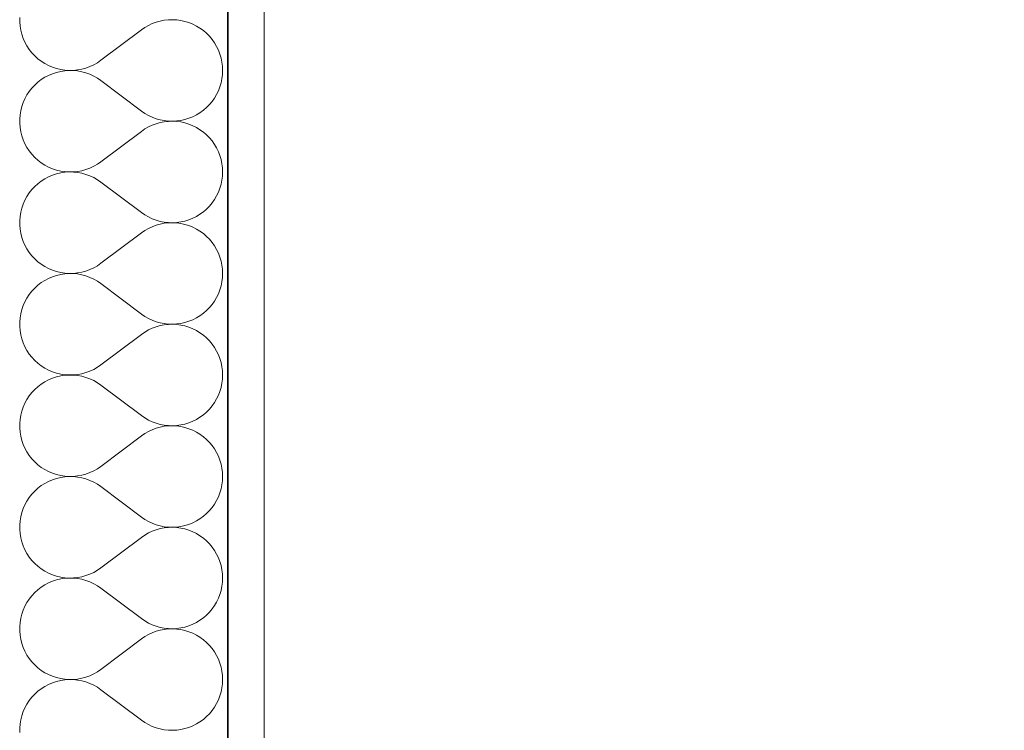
# Model space of a CAD drawing. Header units: millimetres. Extents: x -1465 to 393277, y -3788 to 454312.
# Tile 930 of 958: x 378745 to 379300, y 371536 to 371936. Entities that reach past the tile are written whole.
import ezdxf

# ---------------------------------------------------------------- set-up
doc = ezdxf.new("R2010")
doc.units = ezdxf.units.MM
doc.layers.add('- A - ocieplenie', color=8, linetype='Continuous')
doc.layers.add('z JAN', color=8, linetype='Continuous')

# ---------------------------------------------------------------- blocks, each defined once
blk = doc.blocks.new('*X32')
at = {"layer": '- A - ocieplenie', "linetype": 'Continuous', "lineweight": 13, "ltscale": 100}
for p, q in [((49799.98, 398348.71), (49799.98, 398346.32)), ((49799.98, 398346.32), (49800.18, 398343.94)), ((49872.49, 398344.29), (49870.45, 398343.13)), ((49874.61, 398345.29), (49872.49, 398344.29)), ((49876.8, 398346.11), (49874.61, 398345.29)), ((49879.06, 398346.74), (49876.8, 398346.11)), ((49881.36, 398347.19), (49879.06, 398346.74)), ((49883.69, 398347.45), (49881.36, 398347.19)), ((49886.03, 398347.51), (49883.69, 398347.45)), ((49888.37, 398347.39), (49886.03, 398347.51)), ((49890.69, 398347.07), (49888.37, 398347.39)), ((49892.97, 398346.57), (49890.69, 398347.07)), ((49895.21, 398345.87), (49892.97, 398346.57)), ((49897.39, 398345), (49895.21, 398345.87)), ((49899.48, 398343.95), (49897.39, 398345)), ((49800.18, 398343.94), (49800.57, 398341.59)), ((49800.57, 398341.59), (49801.17, 398339.28)), ((49801.17, 398339.28), (49801.95, 398337.02)), ((49845.67, 398324.66), (49868.52, 398341.8)), ((49870.45, 398343.13), (49868.52, 398341.8)), ((49901.48, 398342.74), (49899.48, 398343.95)), ((49903.38, 398341.36), (49901.48, 398342.74)), ((49905.16, 398339.84), (49903.38, 398341.36)), ((49906.8, 398338.17), (49905.16, 398339.84)), ((49801.95, 398337.02), (49802.92, 398334.84)), ((49802.92, 398334.84), (49804.06, 398332.75)), ((49908.31, 398336.37), (49906.8, 398338.17)), ((49909.66, 398334.46), (49908.31, 398336.37)), ((49910.85, 398332.44), (49909.66, 398334.46)), ((49804.06, 398332.75), (49805.38, 398330.76)), ((49805.38, 398330.76), (49806.86, 398328.89)), ((49806.86, 398328.89), (49808.49, 398327.14)), ((49911.87, 398330.34), (49910.85, 398332.44)), ((49912.72, 398328.15), (49911.87, 398330.34)), ((49913.38, 398325.9), (49912.72, 398328.15)), ((49808.49, 398327.14), (49810.26, 398325.54)), ((49810.26, 398325.54), (49812.16, 398324.1)), ((49812.16, 398324.1), (49814.17, 398322.81)), ((49814.17, 398322.81), (49816.28, 398321.7)), ((49839.46, 398321.12), (49841.63, 398322.13)), ((49841.63, 398322.13), (49843.7, 398323.31)), ((49843.7, 398323.31), (49845.67, 398324.66)), ((49913.86, 398323.61), (49913.38, 398325.9)), ((49914.14, 398321.29), (49913.86, 398323.61)), ((49816.28, 398321.7), (49818.48, 398320.77)), ((49818.48, 398317.12), (49816.28, 398316.19)), ((49818.48, 398320.77), (49820.75, 398320.02)), ((49820.75, 398317.87), (49818.48, 398317.12)), ((49820.75, 398320.02), (49823.07, 398319.47)), ((49823.07, 398318.42), (49820.75, 398317.87)), ((49823.07, 398319.47), (49825.43, 398319.11)), ((49825.43, 398318.78), (49823.07, 398318.42)), ((49825.43, 398319.11), (49827.81, 398318.95)), ((49827.81, 398318.94), (49825.43, 398318.78)), ((49827.81, 398318.95), (49830.2, 398318.99)), ((49830.2, 398318.9), (49827.81, 398318.94)), ((49830.2, 398318.99), (49832.57, 398319.23)), ((49832.57, 398318.66), (49830.2, 398318.9)), ((49832.57, 398319.23), (49834.92, 398319.67)), ((49834.92, 398318.22), (49832.57, 398318.66)), ((49834.92, 398319.67), (49837.22, 398320.3)), ((49837.22, 398317.59), (49834.92, 398318.22)), ((49837.22, 398320.3), (49839.46, 398321.12)), ((49839.46, 398316.77), (49837.22, 398317.59)), ((49841.63, 398315.76), (49839.46, 398316.77)), ((49913.86, 398314.28), (49914.14, 398316.6)), ((49914.24, 398318.94), (49914.14, 398321.29)), ((49914.14, 398316.6), (49914.24, 398318.94)), ((49810.26, 398312.35), (49808.49, 398310.75)), ((49812.16, 398313.79), (49810.26, 398312.35)), ((49814.17, 398315.08), (49812.16, 398313.79)), ((49816.28, 398316.19), (49814.17, 398315.08)), ((49843.7, 398314.58), (49841.63, 398315.76)), ((49845.67, 398313.23), (49843.7, 398314.58)), ((49845.67, 398313.23), (49868.52, 398296.09)), ((49912.72, 398309.74), (49913.38, 398311.99)), ((49913.38, 398311.99), (49913.86, 398314.28)), ((49805.38, 398307.13), (49804.06, 398305.14)), ((49806.86, 398309), (49805.38, 398307.13)), ((49808.49, 398310.75), (49806.86, 398309)), ((49909.66, 398303.43), (49910.85, 398305.45)), ((49910.85, 398305.45), (49911.87, 398307.55)), ((49911.87, 398307.55), (49912.72, 398309.74)), ((49801.95, 398300.87), (49801.17, 398298.61)), ((49802.92, 398303.05), (49801.95, 398300.87)), ((49804.06, 398305.14), (49802.92, 398303.05)), ((49906.8, 398299.72), (49908.31, 398301.52)), ((49908.31, 398301.52), (49909.66, 398303.43)), ((49800.57, 398296.3), (49800.18, 398293.95)), ((49801.17, 398298.61), (49800.57, 398296.3)), ((49868.52, 398296.09), (49870.45, 398294.76)), ((49870.45, 398294.76), (49872.49, 398293.6)), ((49899.48, 398293.94), (49901.48, 398295.15)), ((49901.48, 398295.15), (49903.38, 398296.53)), ((49903.38, 398296.53), (49905.16, 398298.05)), ((49905.16, 398298.05), (49906.8, 398299.72)), ((49800.18, 398293.95), (49799.98, 398291.57)), ((49799.98, 398291.57), (49799.98, 398289.18)), ((49799.98, 398289.18), (49800.18, 398286.8)), ((49872.49, 398293.6), (49874.61, 398292.6)), ((49874.61, 398292.6), (49876.8, 398291.78)), ((49876.8, 398288.96), (49874.61, 398288.15)), ((49876.8, 398291.78), (49879.06, 398291.15)), ((49879.06, 398289.6), (49876.8, 398288.96)), ((49879.06, 398291.15), (49881.36, 398290.7)), ((49881.36, 398290.05), (49879.06, 398289.6)), ((49881.36, 398290.7), (49883.69, 398290.44)), ((49883.69, 398290.3), (49881.36, 398290.05)), ((49883.69, 398290.44), (49886.03, 398290.38)), ((49886.03, 398290.37), (49883.69, 398290.3)), ((49886.03, 398290.38), (49888.37, 398290.5)), ((49888.37, 398290.25), (49886.03, 398290.37)), ((49888.37, 398290.5), (49890.69, 398290.82)), ((49890.69, 398289.93), (49888.37, 398290.25)), ((49890.69, 398290.82), (49892.97, 398291.32)), ((49892.97, 398289.42), (49890.69, 398289.93)), ((49892.97, 398291.32), (49895.21, 398292.02)), ((49895.21, 398288.73), (49892.97, 398289.42)), ((49895.21, 398292.02), (49897.39, 398292.89)), ((49897.39, 398292.89), (49899.48, 398293.94)), ((49800.18, 398286.8), (49800.57, 398284.45)), ((49800.57, 398284.45), (49801.17, 398282.14)), ((49845.67, 398267.52), (49868.52, 398284.66)), ((49870.45, 398285.99), (49868.52, 398284.66)), ((49872.49, 398287.15), (49870.45, 398285.99)), ((49874.61, 398288.15), (49872.49, 398287.15)), ((49897.39, 398287.86), (49895.21, 398288.73)), ((49899.48, 398286.81), (49897.39, 398287.86)), ((49901.48, 398285.6), (49899.48, 398286.81)), ((49903.38, 398284.22), (49901.48, 398285.6)), ((49905.16, 398282.69), (49903.38, 398284.22)), ((49801.17, 398282.14), (49801.95, 398279.88)), ((49801.95, 398279.88), (49802.92, 398277.7)), ((49906.8, 398281.03), (49905.16, 398282.69)), ((49908.31, 398279.23), (49906.8, 398281.03)), ((49909.66, 398277.32), (49908.31, 398279.23)), ((49802.92, 398277.7), (49804.06, 398275.61)), ((49804.06, 398275.61), (49805.38, 398273.62)), ((49805.38, 398273.62), (49806.86, 398271.74)), ((49910.85, 398275.3), (49909.66, 398277.32)), ((49911.87, 398273.19), (49910.85, 398275.3)), ((49912.72, 398271.01), (49911.87, 398273.19)), ((49806.86, 398271.74), (49808.49, 398270)), ((49808.49, 398270), (49810.26, 398268.4)), ((49810.26, 398268.4), (49812.16, 398266.95)), ((49812.16, 398266.95), (49814.17, 398265.67)), ((49843.7, 398266.17), (49845.67, 398267.52)), ((49913.38, 398268.76), (49912.72, 398271.01)), ((49913.86, 398266.47), (49913.38, 398268.76)), ((49814.17, 398265.67), (49816.28, 398264.56)), ((49816.28, 398264.56), (49818.48, 398263.63)), ((49818.48, 398263.63), (49820.75, 398262.88)), ((49820.75, 398262.88), (49823.07, 398262.33)), ((49823.07, 398261.28), (49820.75, 398260.72)), ((49823.07, 398262.33), (49825.43, 398261.97)), ((49825.43, 398261.63), (49823.07, 398261.28)), ((49825.43, 398261.97), (49827.81, 398261.81)), ((49827.81, 398261.79), (49825.43, 398261.63)), ((49827.81, 398261.81), (49830.2, 398261.85)), ((49830.2, 398261.75), (49827.81, 398261.79)), ((49830.2, 398261.85), (49832.57, 398262.09)), ((49832.57, 398261.51), (49830.2, 398261.75)), ((49832.57, 398262.09), (49834.92, 398262.53)), ((49834.92, 398261.08), (49832.57, 398261.51)), ((49834.92, 398262.53), (49837.22, 398263.16)), ((49837.22, 398263.16), (49839.46, 398263.98)), ((49839.46, 398263.98), (49841.63, 398264.98)), ((49841.63, 398264.98), (49843.7, 398266.17)), ((49914.14, 398264.14), (49913.86, 398266.47)), ((49914.24, 398261.8), (49914.14, 398264.14)), ((49914.14, 398259.46), (49914.24, 398261.8)), ((49812.16, 398256.65), (49810.26, 398255.2)), ((49814.17, 398257.94), (49812.16, 398256.65)), ((49816.28, 398259.05), (49814.17, 398257.94)), ((49818.48, 398259.98), (49816.28, 398259.05)), ((49820.75, 398260.72), (49818.48, 398259.98)), ((49837.22, 398260.45), (49834.92, 398261.08)), ((49839.46, 398259.63), (49837.22, 398260.45)), ((49841.63, 398258.62), (49839.46, 398259.63)), ((49843.7, 398257.44), (49841.63, 398258.62)), ((49845.67, 398256.09), (49843.7, 398257.44)), ((49845.67, 398256.09), (49868.52, 398238.94)), ((49913.38, 398254.84), (49913.86, 398257.14)), ((49913.86, 398257.14), (49914.14, 398259.46)), ((49806.86, 398251.86), (49805.38, 398249.99)), ((49808.49, 398253.6), (49806.86, 398251.86)), ((49810.26, 398255.2), (49808.49, 398253.6)), ((49910.85, 398248.3), (49911.87, 398250.41)), ((49911.87, 398250.41), (49912.72, 398252.6)), ((49912.72, 398252.6), (49913.38, 398254.84)), ((49802.92, 398245.9), (49801.95, 398243.72)), ((49804.06, 398248), (49802.92, 398245.9)), ((49805.38, 398249.99), (49804.06, 398248)), ((49908.31, 398244.37), (49909.66, 398246.29)), ((49909.66, 398246.29), (49910.85, 398248.3)), ((49800.57, 398239.16), (49800.18, 398236.8)), ((49801.17, 398241.47), (49800.57, 398239.16)), ((49801.95, 398243.72), (49801.17, 398241.47)), ((49868.52, 398238.94), (49870.45, 398237.62)), ((49901.48, 398238.01), (49903.38, 398239.38)), ((49903.38, 398239.38), (49905.16, 398240.91)), ((49905.16, 398240.91), (49906.8, 398242.58)), ((49906.8, 398242.58), (49908.31, 398244.37)), ((49800.18, 398236.8), (49799.98, 398234.42)), ((49799.98, 398234.42), (49799.98, 398232.04)), ((49870.45, 398237.62), (49872.49, 398236.45)), ((49872.49, 398236.45), (49874.61, 398235.46)), ((49874.61, 398235.46), (49876.8, 398234.64)), ((49876.8, 398234.64), (49879.06, 398234.01)), ((49879.06, 398234.01), (49881.36, 398233.56)), ((49881.36, 398233.56), (49883.69, 398233.3)), ((49888.37, 398233.36), (49890.69, 398233.68)), ((49890.69, 398233.68), (49892.97, 398234.18)), ((49892.97, 398234.18), (49895.21, 398234.87)), ((49895.21, 398234.87), (49897.39, 398235.74)), ((49897.39, 398235.74), (49899.48, 398236.79)), ((49899.48, 398236.79), (49901.48, 398238.01)), ((49799.98, 398232.04), (49800.18, 398229.66)), ((49800.18, 398229.66), (49800.57, 398227.31)), ((49870.45, 398228.84), (49868.52, 398227.52)), ((49872.49, 398230.01), (49870.45, 398228.84)), ((49874.61, 398231), (49872.49, 398230.01)), ((49876.8, 398231.82), (49874.61, 398231)), ((49879.06, 398232.46), (49876.8, 398231.82)), ((49881.36, 398232.9), (49879.06, 398232.46)), ((49883.69, 398233.16), (49881.36, 398232.9)), ((49883.69, 398233.3), (49886.03, 398233.23)), ((49886.03, 398233.23), (49883.69, 398233.16)), ((49886.03, 398233.23), (49888.37, 398233.36)), ((49888.37, 398233.1), (49886.03, 398233.23)), ((49890.69, 398232.79), (49888.37, 398233.1)), ((49892.97, 398232.28), (49890.69, 398232.79)), ((49895.21, 398231.59), (49892.97, 398232.28)), ((49897.39, 398230.72), (49895.21, 398231.59)), ((49899.48, 398229.67), (49897.39, 398230.72)), ((49901.48, 398228.45), (49899.48, 398229.67)), ((49903.38, 398227.08), (49901.48, 398228.45)), ((49800.57, 398227.31), (49801.17, 398224.99)), ((49801.17, 398224.99), (49801.95, 398222.74)), ((49801.95, 398222.74), (49802.92, 398220.56)), ((49845.67, 398210.37), (49868.52, 398227.52)), ((49905.16, 398225.55), (49903.38, 398227.08)), ((49906.8, 398223.88), (49905.16, 398225.55)), ((49908.31, 398222.09), (49906.8, 398223.88)), ((49802.92, 398220.56), (49804.06, 398218.46)), ((49804.06, 398218.46), (49805.38, 398216.47)), ((49909.66, 398220.18), (49908.31, 398222.09)), ((49910.85, 398218.16), (49909.66, 398220.18)), ((49911.87, 398216.05), (49910.85, 398218.16)), ((49805.38, 398216.47), (49806.86, 398214.6)), ((49806.86, 398214.6), (49808.49, 398212.86)), ((49808.49, 398212.86), (49810.26, 398211.26)), ((49810.26, 398211.26), (49812.16, 398209.81)), ((49912.72, 398213.86), (49911.87, 398216.05)), ((49913.38, 398211.62), (49912.72, 398213.86)), ((49913.86, 398209.32), (49913.38, 398211.62)), ((49812.16, 398209.81), (49814.17, 398208.53)), ((49814.17, 398208.53), (49816.28, 398207.41)), ((49816.28, 398207.41), (49818.48, 398206.48)), ((49818.48, 398206.48), (49820.75, 398205.74)), ((49820.75, 398205.74), (49823.07, 398205.18)), ((49834.92, 398205.38), (49837.22, 398206.01)), ((49837.22, 398206.01), (49839.46, 398206.84)), ((49839.46, 398206.84), (49841.63, 398207.84)), ((49841.63, 398207.84), (49843.7, 398209.02)), ((49843.7, 398209.02), (49845.67, 398210.37)), ((49914.14, 398207), (49913.86, 398209.32)), ((49914.24, 398204.66), (49914.14, 398207)), ((49814.17, 398200.79), (49812.16, 398199.51)), ((49816.28, 398201.9), (49814.17, 398200.79)), ((49818.48, 398202.84), (49816.28, 398201.9)), ((49820.75, 398203.58), (49818.48, 398202.84)), ((49823.07, 398204.13), (49820.75, 398203.58)), ((49823.07, 398205.18), (49825.43, 398204.83)), ((49825.43, 398204.49), (49823.07, 398204.13)), ((49825.43, 398204.83), (49827.81, 398204.67)), ((49827.81, 398204.65), (49825.43, 398204.49)), ((49827.81, 398204.67), (49830.2, 398204.71)), ((49830.2, 398204.61), (49827.81, 398204.65)), ((49830.2, 398204.71), (49832.57, 398204.95)), ((49832.57, 398204.37), (49830.2, 398204.61)), ((49832.57, 398204.95), (49834.92, 398205.38)), ((49834.92, 398203.93), (49832.57, 398204.37)), ((49837.22, 398203.3), (49834.92, 398203.93)), ((49839.46, 398202.48), (49837.22, 398203.3)), ((49841.63, 398201.48), (49839.46, 398202.48)), ((49843.7, 398200.3), (49841.63, 398201.48)), ((49845.67, 398198.94), (49843.7, 398200.3)), ((49913.86, 398199.99), (49914.14, 398202.32)), ((49914.14, 398202.32), (49914.24, 398204.66)), ((49806.86, 398194.72), (49805.38, 398192.84)), ((49808.49, 398196.46), (49806.86, 398194.72)), ((49810.26, 398198.06), (49808.49, 398196.46)), ((49812.16, 398199.51), (49810.26, 398198.06)), ((49845.67, 398198.94), (49868.52, 398181.8)), ((49911.87, 398193.27), (49912.72, 398195.45)), ((49912.72, 398195.45), (49913.38, 398197.7)), ((49913.38, 398197.7), (49913.86, 398199.99)), ((49804.06, 398190.85), (49802.92, 398188.76)), ((49805.38, 398192.84), (49804.06, 398190.85)), ((49908.31, 398187.23), (49909.66, 398189.14)), ((49909.66, 398189.14), (49910.85, 398191.16)), ((49910.85, 398191.16), (49911.87, 398193.27)), ((49801.17, 398184.33), (49800.57, 398182.01)), ((49801.95, 398186.58), (49801.17, 398184.33)), ((49802.92, 398188.76), (49801.95, 398186.58)), ((49903.38, 398182.24), (49905.16, 398183.77)), ((49905.16, 398183.77), (49906.8, 398185.43)), ((49906.8, 398185.43), (49908.31, 398187.23)), ((49800.18, 398179.66), (49799.98, 398177.28)), ((49800.57, 398182.01), (49800.18, 398179.66)), ((49868.52, 398181.8), (49870.45, 398180.47)), ((49870.45, 398180.47), (49872.49, 398179.31)), ((49872.49, 398179.31), (49874.61, 398178.32)), ((49874.61, 398178.32), (49876.8, 398177.5)), ((49895.21, 398177.73), (49897.39, 398178.6)), ((49897.39, 398178.6), (49899.48, 398179.65)), ((49899.48, 398179.65), (49901.48, 398180.87)), ((49901.48, 398180.87), (49903.38, 398182.24)), ((49799.98, 398177.28), (49799.98, 398174.89)), ((49799.98, 398174.89), (49800.18, 398172.52)), ((49800.18, 398172.52), (49800.57, 398170.16)), ((49872.49, 398172.87), (49870.45, 398171.7)), ((49874.61, 398173.86), (49872.49, 398172.87)), ((49876.8, 398174.68), (49874.61, 398173.86)), ((49876.8, 398177.5), (49879.06, 398176.86)), ((49879.06, 398175.31), (49876.8, 398174.68)), ((49879.06, 398176.86), (49881.36, 398176.41)), ((49881.36, 398175.76), (49879.06, 398175.31)), ((49881.36, 398176.41), (49883.69, 398176.16)), ((49883.69, 398176.02), (49881.36, 398175.76)), ((49883.69, 398176.16), (49886.03, 398176.09)), ((49886.03, 398176.09), (49883.69, 398176.02)), ((49886.03, 398176.09), (49888.37, 398176.22)), ((49888.37, 398175.96), (49886.03, 398176.09)), ((49888.37, 398176.22), (49890.69, 398176.53)), ((49890.69, 398175.64), (49888.37, 398175.96)), ((49890.69, 398176.53), (49892.97, 398177.04)), ((49892.97, 398175.14), (49890.69, 398175.64)), ((49892.97, 398177.04), (49895.21, 398177.73)), ((49895.21, 398174.45), (49892.97, 398175.14)), ((49897.39, 398173.57), (49895.21, 398174.45)), ((49899.48, 398172.53), (49897.39, 398173.57)), ((49901.48, 398171.31), (49899.48, 398172.53)), ((49800.57, 398170.16), (49801.17, 398167.85)), ((49801.17, 398167.85), (49801.95, 398165.6)), ((49845.67, 398153.23), (49868.52, 398170.37)), ((49870.45, 398171.7), (49868.52, 398170.37)), ((49903.38, 398169.93), (49901.48, 398171.31)), ((49905.16, 398168.41), (49903.38, 398169.93)), ((49906.8, 398166.74), (49905.16, 398168.41)), ((49801.95, 398165.6), (49802.92, 398163.41)), ((49802.92, 398163.41), (49804.06, 398161.32)), ((49804.06, 398161.32), (49805.38, 398159.33)), ((49908.31, 398164.95), (49906.8, 398166.74)), ((49909.66, 398163.03), (49908.31, 398164.95)), ((49910.85, 398161.01), (49909.66, 398163.03)), ((49805.38, 398159.33), (49806.86, 398157.46)), ((49806.86, 398157.46), (49808.49, 398155.72)), ((49911.87, 398158.91), (49910.85, 398161.01)), ((49912.72, 398156.72), (49911.87, 398158.91)), ((49913.38, 398154.48), (49912.72, 398156.72)), ((49808.49, 398155.72), (49810.26, 398154.11)), ((49810.26, 398154.11), (49812.16, 398152.67)), ((49812.16, 398152.67), (49814.17, 398151.38)), ((49814.17, 398151.38), (49816.28, 398150.27)), ((49816.28, 398150.27), (49818.48, 398149.34)), ((49839.46, 398149.69), (49841.63, 398150.7)), ((49841.63, 398150.7), (49843.7, 398151.88)), ((49843.7, 398151.88), (49845.67, 398153.23)), ((49913.86, 398152.18), (49913.38, 398154.48)), ((49914.14, 398149.86), (49913.86, 398152.18)), ((49816.28, 398144.76), (49814.17, 398143.65)), ((49818.48, 398145.69), (49816.28, 398144.76)), ((49818.48, 398149.34), (49820.75, 398148.59)), ((49820.75, 398146.44), (49818.48, 398145.69)), ((49820.75, 398148.59), (49823.07, 398148.04)), ((49823.07, 398146.99), (49820.75, 398146.44)), ((49823.07, 398148.04), (49825.43, 398147.68)), ((49825.43, 398147.35), (49823.07, 398146.99)), ((49825.43, 398147.68), (49827.81, 398147.53)), ((49827.81, 398147.51), (49825.43, 398147.35)), ((49827.81, 398147.53), (49830.2, 398147.57)), ((49830.2, 398147.47), (49827.81, 398147.51)), ((49830.2, 398147.57), (49832.57, 398147.8)), ((49832.57, 398147.23), (49830.2, 398147.47)), ((49832.57, 398147.8), (49834.92, 398148.24)), ((49834.92, 398146.79), (49832.57, 398147.23)), ((49834.92, 398148.24), (49837.22, 398148.87)), ((49837.22, 398146.16), (49834.92, 398146.79)), ((49837.22, 398148.87), (49839.46, 398149.69)), ((49839.46, 398145.34), (49837.22, 398146.16)), ((49841.63, 398144.34), (49839.46, 398145.34)), ((49913.86, 398142.85), (49914.14, 398145.18)), ((49914.24, 398147.52), (49914.14, 398149.86)), ((49914.14, 398145.18), (49914.24, 398147.52)), ((49808.49, 398139.32), (49806.86, 398137.57)), ((49810.26, 398140.92), (49808.49, 398139.32)), ((49812.16, 398142.37), (49810.26, 398140.92)), ((49814.17, 398143.65), (49812.16, 398142.37)), ((49843.7, 398143.15), (49841.63, 398144.34)), ((49845.67, 398141.8), (49843.7, 398143.15)), ((49845.67, 398141.8), (49868.52, 398124.66)), ((49912.72, 398138.31), (49913.38, 398140.56)), ((49913.38, 398140.56), (49913.86, 398142.85)), ((49804.06, 398133.71), (49802.92, 398131.62)), ((49805.38, 398135.7), (49804.06, 398133.71)), ((49806.86, 398137.57), (49805.38, 398135.7)), ((49909.66, 398132), (49910.85, 398134.02)), ((49910.85, 398134.02), (49911.87, 398136.13)), ((49911.87, 398136.13), (49912.72, 398138.31)), ((49801.95, 398129.44), (49801.17, 398127.18)), ((49802.92, 398131.62), (49801.95, 398129.44)), ((49905.16, 398126.62), (49906.8, 398128.29)), ((49906.8, 398128.29), (49908.31, 398130.09)), ((49908.31, 398130.09), (49909.66, 398132)), ((49800.18, 398122.52), (49799.98, 398120.14)), ((49800.57, 398124.87), (49800.18, 398122.52)), ((49801.17, 398127.18), (49800.57, 398124.87)), ((49868.52, 398124.66), (49870.45, 398123.33)), ((49870.45, 398123.33), (49872.49, 398122.17)), ((49897.39, 398121.46), (49899.48, 398122.51)), ((49899.48, 398122.51), (49901.48, 398123.72)), ((49901.48, 398123.72), (49903.38, 398125.1)), ((49903.38, 398125.1), (49905.16, 398126.62)), ((49799.98, 398120.14), (49799.98, 398117.75)), ((49799.98, 398117.75), (49800.18, 398115.37)), ((49872.49, 398122.17), (49874.61, 398121.17)), ((49874.61, 398121.17), (49876.8, 398120.35)), ((49876.8, 398117.54), (49874.61, 398116.72)), ((49876.8, 398120.35), (49879.06, 398119.72)), ((49879.06, 398118.17), (49876.8, 398117.54)), ((49879.06, 398119.72), (49881.36, 398119.27)), ((49881.36, 398118.62), (49879.06, 398118.17)), ((49881.36, 398119.27), (49883.69, 398119.01)), ((49883.69, 398118.88), (49881.36, 398118.62)), ((49883.69, 398119.01), (49886.03, 398118.95)), ((49886.03, 398118.94), (49883.69, 398118.88)), ((49886.03, 398118.95), (49888.37, 398119.07)), ((49888.37, 398118.82), (49886.03, 398118.94)), ((49888.37, 398119.07), (49890.69, 398119.39)), ((49890.69, 398118.5), (49888.37, 398118.82)), ((49890.69, 398119.39), (49892.97, 398119.9)), ((49892.97, 398117.99), (49890.69, 398118.5)), ((49892.97, 398119.9), (49895.21, 398120.59)), ((49895.21, 398117.3), (49892.97, 398117.99)), ((49895.21, 398120.59), (49897.39, 398121.46)), ((49897.39, 398116.43), (49895.21, 398117.3)), ((49800.18, 398115.37), (49800.57, 398113.02)), ((49800.57, 398113.02), (49801.17, 398110.71)), ((49845.67, 398096.09), (49868.52, 398113.23)), ((49870.45, 398114.56), (49868.52, 398113.23)), ((49872.49, 398115.72), (49870.45, 398114.56)), ((49874.61, 398116.72), (49872.49, 398115.72)), ((49899.48, 398115.38), (49897.39, 398116.43)), ((49901.48, 398114.17), (49899.48, 398115.38)), ((49903.38, 398112.79), (49901.48, 398114.17)), ((49905.16, 398111.27), (49903.38, 398112.79)), ((49801.17, 398110.71), (49801.95, 398108.45)), ((49801.95, 398108.45), (49802.92, 398106.27)), ((49802.92, 398106.27), (49804.06, 398104.18)), ((49906.8, 398109.6), (49905.16, 398111.27)), ((49908.31, 398107.8), (49906.8, 398109.6)), ((49909.66, 398105.89), (49908.31, 398107.8)), ((49910.85, 398103.87), (49909.66, 398105.89)), ((49804.06, 398104.18), (49805.38, 398102.19)), ((49805.38, 398102.19), (49806.86, 398100.32)), ((49911.87, 398101.76), (49910.85, 398103.87)), ((49912.72, 398099.58), (49911.87, 398101.76)), ((49806.86, 398100.32), (49808.49, 398098.57)), ((49808.49, 398098.57), (49810.26, 398096.97)), ((49810.26, 398096.97), (49812.16, 398095.52)), ((49812.16, 398095.52), (49814.17, 398094.24)), ((49843.7, 398094.74), (49845.67, 398096.09)), ((49913.38, 398097.33), (49912.72, 398099.58)), ((49913.86, 398095.04), (49913.38, 398097.33)), ((49914.14, 398092.71), (49913.86, 398095.04)), ((49814.17, 398094.24), (49816.28, 398093.13)), ((49816.28, 398093.13), (49818.48, 398092.2)), ((49818.48, 398092.2), (49820.75, 398091.45)), ((49820.75, 398089.29), (49818.48, 398088.55)), ((49820.75, 398091.45), (49823.07, 398090.9)), ((49823.07, 398089.85), (49820.75, 398089.29)), ((49823.07, 398090.9), (49825.43, 398090.54)), ((49825.43, 398090.21), (49823.07, 398089.85)), ((49825.43, 398090.54), (49827.81, 398090.38)), ((49827.81, 398090.36), (49825.43, 398090.21)), ((49827.81, 398090.38), (49830.2, 398090.42)), ((49830.2, 398090.32), (49827.81, 398090.36)), ((49830.2, 398090.42), (49832.57, 398090.66)), ((49832.57, 398090.09), (49830.2, 398090.32)), ((49832.57, 398090.66), (49834.92, 398091.1)), ((49834.92, 398089.65), (49832.57, 398090.09)), ((49834.92, 398091.1), (49837.22, 398091.73)), ((49837.22, 398089.02), (49834.92, 398089.65)), ((49837.22, 398091.73), (49839.46, 398092.55)), ((49839.46, 398092.55), (49841.63, 398093.55)), ((49841.63, 398093.55), (49843.7, 398094.74)), ((49914.24, 398090.37), (49914.14, 398092.71)), ((49914.14, 398088.03), (49914.24, 398090.37)), ((49810.26, 398083.78), (49808.49, 398082.17)), ((49812.16, 398085.22), (49810.26, 398083.78)), ((49814.17, 398086.51), (49812.16, 398085.22)), ((49816.28, 398087.62), (49814.17, 398086.51)), ((49818.48, 398088.55), (49816.28, 398087.62)), ((49839.46, 398088.2), (49837.22, 398089.02)), ((49841.63, 398087.19), (49839.46, 398088.2)), ((49843.7, 398086.01), (49841.63, 398087.19)), ((49845.67, 398084.66), (49843.7, 398086.01)), ((49845.67, 398084.66), (49868.52, 398067.52)), ((49913.38, 398083.41), (49913.86, 398085.71)), ((49913.86, 398085.71), (49914.14, 398088.03)), ((49805.38, 398078.56), (49804.06, 398076.57)), ((49806.86, 398080.43), (49805.38, 398078.56)), ((49808.49, 398082.17), (49806.86, 398080.43)), ((49910.85, 398076.88), (49911.87, 398078.98)), ((49911.87, 398078.98), (49912.72, 398081.17)), ((49912.72, 398081.17), (49913.38, 398083.41)), ((49802.92, 398074.48), (49801.95, 398072.29)), ((49804.06, 398076.57), (49802.92, 398074.48)), ((49906.8, 398071.15), (49908.31, 398072.94)), ((49908.31, 398072.94), (49909.66, 398074.86)), ((49909.66, 398074.86), (49910.85, 398076.88)), ((49800.57, 398067.73), (49800.18, 398065.37)), ((49801.17, 398070.04), (49800.57, 398067.73)), ((49801.95, 398072.29), (49801.17, 398070.04)), ((49868.52, 398067.52), (49870.45, 398066.19)), ((49901.48, 398066.58), (49903.38, 398067.96)), ((49903.38, 398067.96), (49905.16, 398069.48)), ((49905.16, 398069.48), (49906.8, 398071.15)), ((49800.18, 398065.37), (49799.98, 398063)), ((49799.98, 398063), (49799.98, 398060.61)), ((49870.45, 398066.19), (49872.49, 398065.02)), ((49872.49, 398065.02), (49874.61, 398064.03)), ((49874.61, 398064.03), (49876.8, 398063.21)), ((49876.8, 398063.21), (49879.06, 398062.58)), ((49879.06, 398062.58), (49881.36, 398062.13)), ((49881.36, 398062.13), (49883.69, 398061.87)), ((49883.69, 398061.73), (49881.36, 398061.48)), ((49883.69, 398061.87), (49886.03, 398061.8)), ((49886.03, 398061.8), (49883.69, 398061.73)), ((49886.03, 398061.8), (49888.37, 398061.93)), ((49888.37, 398061.67), (49886.03, 398061.8)), ((49888.37, 398061.93), (49890.69, 398062.25)), ((49890.69, 398061.36), (49888.37, 398061.67)), ((49890.69, 398062.25), (49892.97, 398062.75)), ((49892.97, 398062.75), (49895.21, 398063.44)), ((49895.21, 398063.44), (49897.39, 398064.32)), ((49897.39, 398064.32), (49899.48, 398065.36)), ((49899.48, 398065.36), (49901.48, 398066.58)), ((49799.98, 398060.61), (49800.18, 398058.23)), ((49800.18, 398058.23), (49800.57, 398055.88)), ((49845.67, 398038.94), (49868.52, 398056.09)), ((49870.45, 398057.42), (49868.52, 398056.09)), ((49872.49, 398058.58), (49870.45, 398057.42)), ((49874.61, 398059.57), (49872.49, 398058.58)), ((49876.8, 398060.39), (49874.61, 398059.57)), ((49879.06, 398061.03), (49876.8, 398060.39)), ((49881.36, 398061.48), (49879.06, 398061.03)), ((49892.97, 398060.85), (49890.69, 398061.36)), ((49895.21, 398060.16), (49892.97, 398060.85)), ((49897.39, 398059.29), (49895.21, 398060.16)), ((49899.48, 398058.24), (49897.39, 398059.29)), ((49901.48, 398057.02), (49899.48, 398058.24)), ((49903.38, 398055.65), (49901.48, 398057.02)), ((49800.57, 398055.88), (49801.17, 398053.56)), ((49801.17, 398053.56), (49801.95, 398051.31)), ((49801.95, 398051.31), (49802.92, 398049.13)), ((49905.16, 398054.12), (49903.38, 398055.65)), ((49906.8, 398052.46), (49905.16, 398054.12)), ((49908.31, 398050.66), (49906.8, 398052.46)), ((49909.66, 398048.75), (49908.31, 398050.66)), ((49802.92, 398049.13), (49804.06, 398047.04)), ((49804.06, 398047.04), (49805.38, 398045.05)), ((49805.38, 398045.05), (49806.86, 398043.17)), ((49910.85, 398046.73), (49909.66, 398048.75)), ((49911.87, 398044.62), (49910.85, 398046.73)), ((49806.86, 398043.17), (49808.49, 398041.43)), ((49808.49, 398041.43), (49810.26, 398039.83)), ((49810.26, 398039.83), (49812.16, 398038.38)), ((49912.72, 398042.44), (49911.87, 398044.62)), ((49913.38, 398040.19), (49912.72, 398042.44)), ((49913.86, 398037.9), (49913.38, 398040.19)), ((49812.16, 398038.38), (49814.17, 398037.1)), ((49814.17, 398037.1), (49816.28, 398035.99)), ((49816.28, 398035.99), (49818.48, 398035.05)), ((49818.48, 398035.05), (49820.75, 398034.31)), ((49820.75, 398034.31), (49823.07, 398033.76)), ((49832.57, 398033.52), (49834.92, 398033.96)), ((49834.92, 398033.96), (49837.22, 398034.59)), ((49837.22, 398034.59), (49839.46, 398035.41)), ((49839.46, 398035.41), (49841.63, 398036.41)), ((49841.63, 398036.41), (49843.7, 398037.59)), ((49843.7, 398037.59), (49845.67, 398038.94)), ((49914.14, 398035.57), (49913.86, 398037.9)), ((49914.24, 398033.23), (49914.14, 398035.57)), ((49814.17, 398029.36), (49812.16, 398028.08)), ((49816.28, 398030.48), (49814.17, 398029.36)), ((49818.48, 398031.41), (49816.28, 398030.48)), ((49820.75, 398032.15), (49818.48, 398031.41)), ((49823.07, 398032.71), (49820.75, 398032.15)), ((49823.07, 398033.76), (49825.43, 398033.4)), ((49825.43, 398033.06), (49823.07, 398032.71)), ((49825.43, 398033.4), (49827.81, 398033.24)), ((49827.81, 398033.22), (49825.43, 398033.06)), ((49827.81, 398033.24), (49830.2, 398033.28)), ((49830.2, 398033.18), (49827.81, 398033.22)), ((49830.2, 398033.28), (49832.57, 398033.52)), ((49832.57, 398032.94), (49830.2, 398033.18)), ((49834.92, 398032.51), (49832.57, 398032.94)), ((49837.22, 398031.88), (49834.92, 398032.51)), ((49839.46, 398031.05), (49837.22, 398031.88)), ((49841.63, 398030.05), (49839.46, 398031.05)), ((49843.7, 398028.87), (49841.63, 398030.05)), ((49845.67, 398027.52), (49843.7, 398028.87)), ((49913.38, 398026.27), (49913.86, 398028.57)), ((49913.86, 398028.57), (49914.14, 398030.89)), ((49914.14, 398030.89), (49914.24, 398033.23)), ((49806.86, 398023.29), (49805.38, 398021.42)), ((49808.49, 398025.03), (49806.86, 398023.29)), ((49810.26, 398026.63), (49808.49, 398025.03)), ((49812.16, 398028.08), (49810.26, 398026.63)), ((49845.67, 398027.52), (49868.52, 398010.37)), ((49911.87, 398021.84), (49912.72, 398024.03)), ((49912.72, 398024.03), (49913.38, 398026.27)), ((49802.92, 398017.33), (49801.95, 398015.15)), ((49804.06, 398019.43), (49802.92, 398017.33)), ((49805.38, 398021.42), (49804.06, 398019.43)), ((49908.31, 398015.8), (49909.66, 398017.71)), ((49909.66, 398017.71), (49910.85, 398019.73)), ((49910.85, 398019.73), (49911.87, 398021.84)), ((49801.17, 398012.9), (49800.57, 398010.58)), ((49801.95, 398015.15), (49801.17, 398012.9)), ((49903.38, 398010.81), (49905.16, 398012.34)), ((49905.16, 398012.34), (49906.8, 398014.01)), ((49906.8, 398014.01), (49908.31, 398015.8)), ((49800.18, 398008.23), (49799.98, 398005.85)), ((49800.57, 398010.58), (49800.18, 398008.23)), ((49868.52, 398010.37), (49870.45, 398009.05)), ((49870.45, 398009.05), (49872.49, 398007.88)), ((49872.49, 398007.88), (49874.61, 398006.89)), ((49874.61, 398006.89), (49876.8, 398006.07)), ((49892.97, 398005.61), (49895.21, 398006.3)), ((49895.21, 398006.3), (49897.39, 398007.17)), ((49897.39, 398007.17), (49899.48, 398008.22)), ((49899.48, 398008.22), (49901.48, 398009.44)), ((49901.48, 398009.44), (49903.38, 398010.81)), ((49799.98, 398005.85), (49799.98, 398003.47)), ((49799.98, 398003.47), (49800.18, 398001.09)), ((49800.18, 398001.09), (49800.57, 397998.73)), ((49872.49, 398001.44), (49870.45, 398000.27)), ((49874.61, 398002.43), (49872.49, 398001.44)), ((49876.8, 398003.25), (49874.61, 398002.43)), ((49876.8, 398006.07), (49879.06, 398005.43)), ((49879.06, 398003.88), (49876.8, 398003.25)), ((49879.06, 398005.43), (49881.36, 398004.99)), ((49881.36, 398004.33), (49879.06, 398003.88)), ((49881.36, 398004.99), (49883.69, 398004.73)), ((49883.69, 398004.59), (49881.36, 398004.33)), ((49883.69, 398004.73), (49886.03, 398004.66)), ((49886.03, 398004.66), (49883.69, 398004.59)), ((49886.03, 398004.66), (49888.37, 398004.79)), ((49888.37, 398004.53), (49886.03, 398004.66)), ((49888.37, 398004.79), (49890.69, 398005.1)), ((49890.69, 398004.21), (49888.37, 398004.53)), ((49890.69, 398005.1), (49892.97, 398005.61)), ((49892.97, 398003.71), (49890.69, 398004.21)), ((49895.21, 398003.02), (49892.97, 398003.71)), ((49897.39, 398002.15), (49895.21, 398003.02)), ((49899.48, 398001.1), (49897.39, 398002.15)), ((49901.48, 397999.88), (49899.48, 398001.1)), ((49800.57, 397998.73), (49801.17, 397996.42)), ((49801.17, 397996.42), (49801.95, 397994.17)), ((49845.67, 397981.8), (49868.52, 397998.94)), ((49870.45, 398000.27), (49868.52, 397998.94)), ((49903.38, 397998.51), (49901.48, 397999.88)), ((49905.16, 397996.98), (49903.38, 397998.51)), ((49906.8, 397995.31), (49905.16, 397996.98)), ((49908.31, 397993.52), (49906.8, 397995.31)), ((49801.95, 397994.17), (49802.92, 397991.99)), ((49802.92, 397991.99), (49804.06, 397989.89)), ((49804.06, 397989.89), (49805.38, 397987.9)), ((49909.66, 397991.6), (49908.31, 397993.52)), ((49910.85, 397989.59), (49909.66, 397991.6)), ((49911.87, 397987.48), (49910.85, 397989.59)), ((49805.38, 397987.9), (49806.86, 397986.03)), ((49806.86, 397986.03), (49808.49, 397984.29)), ((49808.49, 397984.29), (49810.26, 397982.69)), ((49912.72, 397985.29), (49911.87, 397987.48)), ((49913.38, 397983.05), (49912.72, 397985.29)), ((49810.26, 397982.69), (49812.16, 397981.24)), ((49812.16, 397981.24), (49814.17, 397979.95)), ((49814.17, 397979.95), (49816.28, 397978.84)), ((49816.28, 397978.84), (49818.48, 397977.91)), ((49839.46, 397978.26), (49841.63, 397979.27)), ((49841.63, 397979.27), (49843.7, 397980.45)), ((49843.7, 397980.45), (49845.67, 397981.8)), ((49913.86, 397980.75), (49913.38, 397983.05)), ((49914.14, 397978.43), (49913.86, 397980.75)), ((49914.24, 397976.09), (49914.14, 397978.43)), ((49816.28, 397973.33), (49814.17, 397972.22)), ((49818.48, 397974.26), (49816.28, 397973.33)), ((49818.48, 397977.91), (49820.75, 397977.17)), ((49820.75, 397975.01), (49818.48, 397974.26)), ((49820.75, 397977.17), (49823.07, 397976.61)), ((49823.07, 397975.56), (49820.75, 397975.01)), ((49823.07, 397976.61), (49825.43, 397976.26)), ((49825.43, 397975.92), (49823.07, 397975.56)), ((49825.43, 397976.26), (49827.81, 397976.1)), ((49827.81, 397976.08), (49825.43, 397975.92)), ((49827.81, 397976.1), (49830.2, 397976.14)), ((49830.2, 397976.04), (49827.81, 397976.08)), ((49830.2, 397976.14), (49832.57, 397976.38)), ((49832.57, 397975.8), (49830.2, 397976.04)), ((49832.57, 397976.38), (49834.92, 397976.81)), ((49834.92, 397975.36), (49832.57, 397975.8)), ((49834.92, 397976.81), (49837.22, 397977.44)), ((49837.22, 397974.73), (49834.92, 397975.36)), ((49837.22, 397977.44), (49839.46, 397978.26)), ((49839.46, 397973.91), (49837.22, 397974.73)), ((49841.63, 397972.91), (49839.46, 397973.91)), ((49843.7, 397971.72), (49841.63, 397972.91)), ((49913.86, 397971.42), (49914.14, 397973.75)), ((49914.14, 397973.75), (49914.24, 397976.09)), ((49808.49, 397967.89), (49806.86, 397966.15)), ((49810.26, 397969.49), (49808.49, 397967.89)), ((49812.16, 397970.94), (49810.26, 397969.49)), ((49814.17, 397972.22), (49812.16, 397970.94)), ((49845.67, 397970.37), (49843.7, 397971.72)), ((49845.67, 397970.37), (49868.52, 397953.23)), ((49912.72, 397966.88), (49913.38, 397969.13)), ((49913.38, 397969.13), (49913.86, 397971.42)), ((49804.06, 397962.28), (49802.92, 397960.19)), ((49805.38, 397964.27), (49804.06, 397962.28)), ((49806.86, 397966.15), (49805.38, 397964.27)), ((49909.66, 397960.57), (49910.85, 397962.59)), ((49910.85, 397962.59), (49911.87, 397964.7)), ((49911.87, 397964.7), (49912.72, 397966.88)), ((49801.95, 397958.01), (49801.17, 397955.75)), ((49802.92, 397960.19), (49801.95, 397958.01)), ((49905.16, 397955.2), (49906.8, 397956.86)), ((49906.8, 397956.86), (49908.31, 397958.66)), ((49908.31, 397958.66), (49909.66, 397960.57)), ((49800.18, 397951.09), (49799.98, 397948.71)), ((49800.57, 397953.44), (49800.18, 397951.09)), ((49801.17, 397955.75), (49800.57, 397953.44)), ((49868.52, 397953.23), (49870.45, 397951.9)), ((49870.45, 397951.9), (49872.49, 397950.74)), ((49872.49, 397950.74), (49874.61, 397949.74)), ((49897.39, 397950.03), (49899.48, 397951.08)), ((49899.48, 397951.08), (49901.48, 397952.29)), ((49901.48, 397952.29), (49903.38, 397953.67)), ((49903.38, 397953.67), (49905.16, 397955.2)), ((49799.98, 397948.71), (49799.98, 397946.32)), ((49874.61, 397949.74), (49876.8, 397948.93)), ((49876.8, 397948.93), (49879.06, 397948.29)), ((49879.06, 397948.29), (49881.36, 397947.84)), ((49881.36, 397947.84), (49883.69, 397947.59)), ((49883.69, 397947.59), (49886.03, 397947.52)), ((49886.03, 397947.52), (49888.37, 397947.64)), ((49888.37, 397947.64), (49890.69, 397947.96)), ((49890.69, 397947.96), (49892.97, 397948.47)), ((49892.97, 397948.47), (49895.21, 397949.16)), ((49895.21, 397949.16), (49897.39, 397950.03))]:
    blk.add_line(p, q, dxfattribs=at)

msp = doc.modelspace()

# ---------------------------------------------------------------- linework, layer by layer
at = {"layer": '- A - ocieplenie', "color": 8, "linetype": 'Continuous', "lineweight": 35, "ltscale": 100, "flags": 128}
msp.add_lwpolyline([(378862.39, 369651.04), (378862.39, 373033.6)], dxfattribs=at)
at = {"layer": 'z JAN', "color": 8, "linetype": 'Continuous', "lineweight": 13, "ltscale": 100, "flags": 128}
msp.add_lwpolyline([(378882.85, 369651.04), (378882.85, 373010.63), (378966.68, 373010.16), (378974.69, 374445.35), (379882.34, 374440.28), (379905.05, 372555.29), (379903.67, 372555.27), (380092.82, 356853.58), (378962.85, 356856.54), (378962.85, 369651.04)], close=True, dxfattribs=at)

# ---------------------------------------------------------------- block references
at = {"color": 8, "linetype": 'Continuous', "lineweight": 20, "ltscale": 100}
msp.add_blockref('*X32', (328945.29, -26411.59), dxfattribs=at)

doc.saveas('drawing.dxf')
